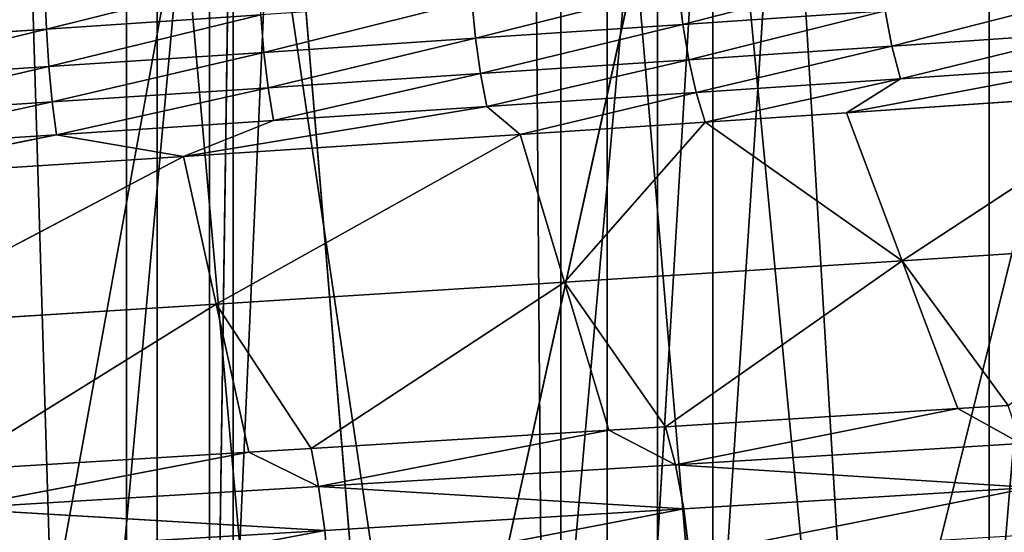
# Model space of a CAD drawing. Extents: x 1 to 179, y 3 to 406.
# Tile 313 of 499: x 94.74 to 101.06, y 303.79 to 307.08. Entities that reach past the tile are written whole.
import ezdxf

# ---------------------------------------------------------------- set-up
doc = ezdxf.new("R2010")
doc.units = 0
doc.header["$LTSCALE"] = 2.54
doc.layers.get('0').update_dxf_attribs({"color": 13, "linetype": 'CONTINUOUS'})

# ---------------------------------------------------------------- blocks, each defined once
blk = doc.blocks.new('OKR_G_Y_DOZOWNIK_STOJ_CY_T')
at = {"color": 0}
for p, q in [((98.2128, 287.3248, 233.2942), (93.809, 340.6648, 233.9502)), ((98.2128, 287.3248, 233.2942), (93.809, 340.6648, 233.9502)), ((93.809, 340.6648, 149.7512), (95.4258, 287.3248, 149.937)), ((93.809, 340.6648, 149.7512), (95.4258, 287.3248, 149.937)), ((95.4258, 287.3248, 149.937), (97.7926, 340.6648, 150.3239)), ((95.4258, 340.6648, 149.937), (95.4258, 287.3248, 149.937)), ((95.4258, 340.6648, 149.937), (95.4258, 287.3248, 149.937)), ((95.4258, 287.3248, 149.937), (97.7926, 340.6648, 150.3239)), ((98.2128, 287.3248, 233.2942), (97.7926, 340.6648, 233.3774)), ((98.2128, 287.3248, 233.2942), (97.7926, 340.6648, 233.3774)), ((97.7926, 340.6648, 150.3239), (100.9621, 287.3248, 151.0623)), ((97.7926, 340.6648, 150.3239), (100.9621, 287.3248, 151.0623)), ((101.7037, 340.6648, 232.4286), (98.2128, 287.3248, 233.2942)), ((101.7037, 340.6648, 232.4286), (98.2128, 287.3248, 233.2942)), ((98.2128, 340.6648, 233.2942), (98.2128, 287.3248, 233.2942)), ((98.2128, 340.6648, 233.2942), (98.2128, 287.3248, 233.2942)), ((100.9621, 340.6648, 151.0623), (100.9621, 287.3248, 151.0623)), ((100.9621, 340.6648, 151.0623), (100.9621, 287.3248, 151.0623)), ((94.6262, 301.5046, 165.623), (96.1105, 309.6768, 165.9407)), ((94.6262, 301.5046, 165.623), (96.1105, 309.6768, 165.9407)), ((95.6216, 277.1648, 168.4362), (95.6216, 309.6768, 168.4362)), ((95.6216, 277.1648, 168.4362), (95.6216, 309.6768, 168.4362)), ((95.9578, 277.1648, 215.1788), (95.9578, 309.6768, 215.1788)), ((95.9578, 277.1648, 215.1788), (95.9578, 309.6768, 215.1788)), ((96.1105, 309.6768, 165.9407), (95.9934, 301.4152, 165.9124)), ((96.1105, 309.6768, 165.9407), (95.9934, 301.4152, 165.9124)), ((97.3486, 301.3248, 166.2745), (96.1105, 309.6768, 165.9407)), ((97.3486, 301.3248, 166.2745), (96.1105, 309.6768, 165.9407)), ((96.1105, 301.4075, 165.9407), (96.1105, 309.6768, 165.9407)), ((96.1105, 301.4075, 165.9407), (96.1105, 309.6768, 165.9407)), ((97.3486, 301.3248, 166.2745), (99.1875, 309.6768, 166.8916)), ((97.3486, 301.3248, 166.2745), (99.1875, 309.6768, 166.8916)), ((98.5103, 277.1648, 169.3519), (98.5103, 309.6768, 169.3519)), ((98.5103, 277.1648, 169.3519), (98.5103, 309.6768, 169.3519)), ((98.6862, 301.2337, 166.7085), (99.1875, 309.6768, 166.8916)), ((98.6862, 301.2337, 166.7085), (99.1875, 309.6768, 166.8916)), ((98.833, 277.1648, 214.2217), (98.833, 309.6768, 214.2217)), ((98.833, 277.1648, 214.2217), (98.833, 309.6768, 214.2217)), ((99.1875, 301.1991, 166.8916), (99.1875, 309.6768, 166.8916)), ((99.1875, 309.6768, 166.8916), (100.0004, 301.1424, 167.213)), ((99.1875, 301.1991, 166.8916), (99.1875, 309.6768, 166.8916)), ((99.1875, 309.6768, 166.8916), (100.0004, 301.1424, 167.213)), ((98.9955, 307.0519, 217.0381), (98.9676, 307.2917, 216.9617)), ((98.9955, 307.0519, 217.0381), (98.9676, 307.2917, 216.9617)), ((94.9114, 307.0213, 218.0913), (94.902, 307.2696, 218.0428)), ((94.9114, 307.0213, 218.0913), (94.902, 307.2696, 218.0428)), ((97.6647, 306.9628, 217.4855), (97.6408, 307.2025, 217.4077)), ((97.6647, 306.9628, 217.4855), (97.6408, 307.2025, 217.4077)), ((94.9114, 307.0213, 218.0913), (96.2869, 307.1123, 217.785)), ((94.9114, 307.0213, 218.0913), (96.2869, 307.1123, 217.785)), ((96.3067, 306.8725, 217.8639), (96.2869, 307.1123, 217.785)), ((96.3067, 306.8725, 217.8639), (96.2869, 307.1123, 217.785)), ((98.9955, 307.0519, 217.0381), (100.2941, 307.1396, 216.5248)), ((98.9955, 307.0519, 217.0381), (100.2941, 307.1396, 216.5248)), ((100.338, 306.9126, 216.6278), (100.2941, 307.1396, 216.5248)), ((100.338, 306.9126, 216.6278), (100.2941, 307.1396, 216.5248)), ((97.6647, 306.9628, 217.4855), (98.9955, 307.0519, 217.0381)), ((97.6647, 306.9628, 217.4855), (98.9955, 307.0519, 217.0381)), ((99.034, 306.8249, 217.1433), (98.9955, 307.0519, 217.0381)), ((99.034, 306.8249, 217.1433), (98.9955, 307.0519, 217.0381)), ((93.5198, 306.9299, 218.325), (94.9114, 307.0213, 218.0913)), ((93.5198, 306.9299, 218.325), (94.9114, 307.0213, 218.0913)), ((94.927, 306.7816, 218.1712), (94.9114, 307.0213, 218.0913)), ((94.927, 306.7816, 218.1712), (94.9114, 307.0213, 218.0913)), ((100.338, 306.9126, 216.6278), (101.6127, 307.0001, 216.0455)), ((100.338, 306.9126, 216.6278), (101.6127, 307.0001, 216.0455)), ((96.3067, 306.8725, 217.8639), (97.6647, 306.9628, 217.4855)), ((96.3067, 306.8725, 217.8639), (97.6647, 306.9628, 217.4855)), ((97.6976, 306.7357, 217.5925), (97.6647, 306.9628, 217.4855)), ((97.6976, 306.7357, 217.5925), (97.6647, 306.9628, 217.4855)), ((99.034, 306.8249, 217.1433), (100.338, 306.9126, 216.6278)), ((99.034, 306.8249, 217.1433), (100.338, 306.9126, 216.6278)), ((100.3931, 306.7021, 216.7572), (100.338, 306.9126, 216.6278)), ((100.3931, 306.7021, 216.7572), (100.338, 306.9126, 216.6278)), ((94.927, 306.7816, 218.1712), (96.3067, 306.8725, 217.8639)), ((94.927, 306.7816, 218.1712), (96.3067, 306.8725, 217.8639)), ((96.3339, 306.6455, 217.9725), (96.3067, 306.8725, 217.8639)), ((96.3339, 306.6455, 217.9725), (96.3067, 306.8725, 217.8639)), ((93.5312, 306.6902, 218.4056), (94.927, 306.7816, 218.1712)), ((93.5312, 306.6902, 218.4056), (94.927, 306.7816, 218.1712)), ((94.9485, 306.5545, 218.2811), (94.927, 306.7816, 218.1712)), ((94.9485, 306.5545, 218.2811), (94.927, 306.7816, 218.1712)), ((97.6976, 306.7357, 217.5925), (99.034, 306.8249, 217.1433)), ((97.6976, 306.7357, 217.5925), (99.034, 306.8249, 217.1433)), ((99.0823, 306.6144, 217.2754), (99.034, 306.8249, 217.1433)), ((99.0823, 306.6144, 217.2754), (99.034, 306.8249, 217.1433)), ((101.6744, 306.7896, 216.1718), (100.0451, 306.4841, 217.0828)), ((101.6744, 306.7896, 216.1718), (100.0451, 306.4841, 217.0828)), ((100.3931, 306.7021, 216.7572), (101.6744, 306.7896, 216.1718)), ((100.3931, 306.7021, 216.7572), (101.6744, 306.7896, 216.1718)), ((96.3339, 306.6455, 217.9725), (97.6976, 306.7357, 217.5925)), ((96.3339, 306.6455, 217.9725), (97.6976, 306.7357, 217.5925)), ((97.7389, 306.5252, 217.7269), (97.6976, 306.7357, 217.5925)), ((97.7389, 306.5252, 217.7269), (97.6976, 306.7357, 217.5925)), ((99.0823, 306.6144, 217.2754), (100.3931, 306.7021, 216.7572)), ((99.0823, 306.6144, 217.2754), (100.3931, 306.7021, 216.7572)), ((100.3931, 306.7021, 216.7572), (99.1396, 306.424, 217.4322)), ((100.3931, 306.7021, 216.7572), (99.1396, 306.424, 217.4322)), ((100.3931, 306.7021, 216.7572), (100.0451, 306.4841, 217.0828)), ((100.3931, 306.7021, 216.7572), (100.0451, 306.4841, 217.0828)), ((94.9485, 306.5545, 218.2811), (96.3339, 306.6455, 217.9725)), ((94.9485, 306.5545, 218.2811), (96.3339, 306.6455, 217.9725)), ((96.3681, 306.435, 218.109), (96.3339, 306.6455, 217.9725)), ((96.3681, 306.435, 218.109), (96.3339, 306.6455, 217.9725)), ((97.7389, 306.5252, 217.7269), (99.0823, 306.6144, 217.2754)), ((97.7389, 306.5252, 217.7269), (99.0823, 306.6144, 217.2754)), ((99.0823, 306.6144, 217.2754), (97.9529, 306.3457, 217.8353)), ((99.0823, 306.6144, 217.2754), (97.9529, 306.3457, 217.8353)), ((99.0823, 306.6144, 217.2754), (99.1396, 306.424, 217.4322)), ((99.0823, 306.6144, 217.2754), (99.1396, 306.424, 217.4322)), ((102.0618, 306.6211, 216.1658), (100.0451, 306.4841, 217.0828)), ((102.0618, 306.6211, 216.1658), (100.0451, 306.4841, 217.0828)), ((100.4026, 305.5349, 217.9622), (102.0618, 306.6211, 216.1658)), ((100.4026, 305.5349, 217.9622), (102.0618, 306.6211, 216.1658)), ((94.9485, 306.5545, 218.2811), (93.5468, 306.4632, 218.5165)), ((94.9485, 306.5545, 218.2811), (93.5468, 306.4632, 218.5165)), ((94.9485, 306.5545, 218.2811), (94.9754, 306.344, 218.4191)), ((94.9485, 306.5545, 218.2811), (94.9754, 306.344, 218.4191)), ((97.7389, 306.5252, 217.7269), (95.7918, 306.2045, 218.4178)), ((97.7389, 306.5252, 217.7269), (95.7918, 306.2045, 218.4178)), ((96.3681, 306.435, 218.109), (97.7389, 306.5252, 217.7269)), ((96.3681, 306.435, 218.109), (97.7389, 306.5252, 217.7269)), ((97.7389, 306.5252, 217.7269), (97.9529, 306.3457, 217.8353)), ((97.7389, 306.5252, 217.7269), (97.9529, 306.3457, 217.8353)), ((100.0451, 306.4841, 217.0828), (99.1396, 306.424, 217.4322)), ((100.0451, 306.4841, 217.0828), (99.1396, 306.424, 217.4322)), ((100.0451, 306.4841, 217.0828), (100.4026, 305.5349, 217.9622)), ((100.0451, 306.4841, 217.0828), (100.4026, 305.5349, 217.9622)), ((96.3681, 306.435, 218.109), (94.9754, 306.344, 218.4191)), ((96.3681, 306.435, 218.109), (94.9754, 306.344, 218.4191)), ((96.3681, 306.435, 218.109), (95.7918, 306.2045, 218.4178)), ((96.3681, 306.435, 218.109), (95.7918, 306.2045, 218.4178)), ((99.1396, 306.424, 217.4322), (97.9529, 306.3457, 217.8353)), ((99.1396, 306.424, 217.4322), (97.9529, 306.3457, 217.8353)), ((98.2374, 305.3965, 218.7409), (99.1396, 306.424, 217.4322)), ((98.2374, 305.3965, 218.7409), (99.1396, 306.424, 217.4322)), ((100.4026, 305.5349, 217.9622), (99.1396, 306.424, 217.4322)), ((100.4026, 305.5349, 217.9622), (99.1396, 306.424, 217.4322)), ((93.5664, 306.2526, 218.6558), (94.9754, 306.344, 218.4191)), ((93.5664, 306.2526, 218.6558), (94.9754, 306.344, 218.4191)), ((94.9754, 306.344, 218.4191), (93.583, 306.0619, 218.822)), ((94.9754, 306.344, 218.4191), (93.583, 306.0619, 218.822)), ((95.7918, 306.2045, 218.4178), (94.9754, 306.344, 218.4191)), ((95.7918, 306.2045, 218.4178), (94.9754, 306.344, 218.4191)), ((97.9529, 306.3457, 217.8353), (95.7918, 306.2045, 218.4178)), ((97.9529, 306.3457, 217.8353), (95.7918, 306.2045, 218.4178)), ((97.9529, 306.3457, 217.8353), (96.001, 305.2552, 219.3437)), ((97.9529, 306.3457, 217.8353), (96.001, 305.2552, 219.3437)), ((97.9529, 306.3457, 217.8353), (98.2374, 305.3965, 218.7409)), ((97.9529, 306.3457, 217.8353), (98.2374, 305.3965, 218.7409)), ((95.7918, 306.2045, 218.4178), (93.583, 306.0619, 218.822)), ((95.7918, 306.2045, 218.4178), (93.583, 306.0619, 218.822)), ((93.7153, 305.1126, 219.762), (95.7918, 306.2045, 218.4178)), ((93.7153, 305.1126, 219.762), (95.7918, 306.2045, 218.4178)), ((96.001, 305.2552, 219.3437), (95.7918, 306.2045, 218.4178)), ((96.001, 305.2552, 219.3437), (95.7918, 306.2045, 218.4178)), ((100.4026, 305.5349, 217.9622), (102.4895, 305.6718, 217.0132)), ((100.4026, 305.5349, 217.9622), (102.4895, 305.6718, 217.0132)), ((100.4026, 305.5349, 217.9622), (98.2374, 305.3965, 218.7409)), ((100.4026, 305.5349, 217.9622), (98.2374, 305.3965, 218.7409)), ((98.8848, 304.4696, 219.5298), (100.4026, 305.5349, 217.9622)), ((98.8848, 304.4696, 219.5298), (100.4026, 305.5349, 217.9622)), ((100.4026, 305.5349, 217.9622), (101.0843, 304.6059, 218.7074)), ((100.4026, 305.5349, 217.9622), (101.0843, 304.6059, 218.7074)), ((100.4026, 305.5349, 217.9622), (100.76, 304.5857, 218.8415)), ((100.4026, 305.5349, 217.9622), (100.76, 304.5857, 218.8415)), ((96.001, 305.2552, 219.3437), (98.2374, 305.3965, 218.7409)), ((96.001, 305.2552, 219.3437), (98.2374, 305.3965, 218.7409)), ((98.2374, 305.3965, 218.7409), (96.61, 304.3303, 220.1763)), ((98.2374, 305.3965, 218.7409), (96.61, 304.3303, 220.1763)), ((98.5219, 304.4472, 219.6465), (98.2374, 305.3965, 218.7409)), ((98.8848, 304.4696, 219.5298), (98.2374, 305.3965, 218.7409)), ((98.5219, 304.4472, 219.6465), (98.2374, 305.3965, 218.7409)), ((98.8848, 304.4696, 219.5298), (98.2374, 305.3965, 218.7409)), ((96.001, 305.2552, 219.3437), (93.7153, 305.1126, 219.762)), ((96.001, 305.2552, 219.3437), (93.7153, 305.1126, 219.762)), ((94.2814, 304.1895, 220.6376), (96.001, 305.2552, 219.3437)), ((94.2814, 304.1895, 220.6376), (96.001, 305.2552, 219.3437)), ((96.001, 305.2552, 219.3437), (96.61, 304.3303, 220.1763)), ((96.001, 305.2552, 219.3437), (96.61, 304.3303, 220.1763)), ((96.001, 305.2552, 219.3437), (96.2102, 304.306, 220.2696)), ((96.001, 305.2552, 219.3437), (96.2102, 304.306, 220.2696)), ((100.76, 304.5857, 218.8415), (98.8848, 304.4696, 219.5298)), ((100.76, 304.5857, 218.8415), (98.8848, 304.4696, 219.5298)), ((98.9495, 304.2246, 219.7268), (100.76, 304.5857, 218.8415)), ((98.9495, 304.2246, 219.7268), (100.76, 304.5857, 218.8415)), ((101.0843, 304.6059, 218.7074), (100.76, 304.5857, 218.8415)), ((101.0843, 304.6059, 218.7074), (100.76, 304.5857, 218.8415)), ((100.76, 304.5857, 218.8415), (101.1647, 304.361, 218.8985)), ((100.76, 304.5857, 218.8415), (101.1647, 304.361, 218.8985)), ((98.5219, 304.4472, 219.6465), (96.61, 304.3303, 220.1763)), ((98.5219, 304.4472, 219.6465), (96.61, 304.3303, 220.1763)), ((98.5219, 304.4472, 219.6465), (96.6585, 304.0854, 220.3779)), ((98.5219, 304.4472, 219.6465), (96.6585, 304.0854, 220.3779)), ((98.8848, 304.4696, 219.5298), (98.5219, 304.4472, 219.6465)), ((98.8848, 304.4696, 219.5298), (98.5219, 304.4472, 219.6465)), ((98.5219, 304.4472, 219.6465), (98.9495, 304.2246, 219.7268)), ((98.5219, 304.4472, 219.6465), (98.9495, 304.2246, 219.7268)), ((98.8848, 304.4696, 219.5298), (98.9495, 304.2246, 219.7268)), ((98.8848, 304.4696, 219.5298), (98.9495, 304.2246, 219.7268)), ((96.61, 304.3303, 220.1763), (96.2102, 304.306, 220.2696)), ((96.61, 304.3303, 220.1763), (96.2102, 304.306, 220.2696)), ((96.6585, 304.0854, 220.3779), (96.61, 304.3303, 220.1763)), ((96.6585, 304.0854, 220.3779), (96.61, 304.3303, 220.1763)), ((98.9495, 304.2246, 219.7268), (101.1647, 304.361, 218.8985)), ((98.9495, 304.2246, 219.7268), (101.1647, 304.361, 218.8985)), ((96.2102, 304.306, 220.2696), (94.2814, 304.1895, 220.6376)), ((96.2102, 304.306, 220.2696), (94.2814, 304.1895, 220.6376)), ((94.3134, 303.9445, 220.8424), (96.2102, 304.306, 220.2696)), ((94.3134, 303.9445, 220.8424), (96.2102, 304.306, 220.2696)), ((96.2102, 304.306, 220.2696), (96.6585, 304.0854, 220.3779)), ((96.2102, 304.306, 220.2696), (96.6585, 304.0854, 220.3779)), ((98.9495, 304.2246, 219.7268), (96.6585, 304.0854, 220.3779)), ((98.9495, 304.2246, 219.7268), (96.6585, 304.0854, 220.3779)), ((98.9495, 304.2246, 219.7268), (101.2292, 304.0801, 219.052)), ((98.9495, 304.2246, 219.7268), (101.2292, 304.0801, 219.052)), ((98.9495, 304.2246, 219.7268), (99.0015, 303.9437, 219.8849)), ((98.9495, 304.2246, 219.7268), (99.0015, 303.9437, 219.8849)), ((94.3134, 303.9445, 220.8424), (96.6585, 304.0854, 220.3779)), ((94.3134, 303.9445, 220.8424), (96.6585, 304.0854, 220.3779)), ((96.6975, 303.8045, 220.5397), (96.6585, 304.0854, 220.3779)), ((96.6975, 303.8045, 220.5397), (96.6585, 304.0854, 220.3779)), ((99.0015, 303.9437, 219.8849), (96.6585, 304.0854, 220.3779)), ((99.0015, 303.9437, 219.8849), (96.6585, 304.0854, 220.3779)), ((101.2292, 304.0801, 219.052), (99.0015, 303.9437, 219.8849)), ((101.2292, 304.0801, 219.052), (99.0015, 303.9437, 219.8849)), ((94.3134, 303.9445, 220.8424), (96.6975, 303.8045, 220.5397)), ((94.3134, 303.9445, 220.8424), (96.6975, 303.8045, 220.5397)), ((96.6975, 303.8045, 220.5397), (99.0015, 303.9437, 219.8849)), ((96.6975, 303.8045, 220.5397), (99.0015, 303.9437, 219.8849)), ((99.0376, 303.6432, 219.9948), (99.0015, 303.9437, 219.8849)), ((99.0376, 303.6432, 219.9948), (99.0015, 303.9437, 219.8849)), ((96.6975, 303.8045, 220.5397), (94.3391, 303.6636, 221.0069)), ((96.6975, 303.8045, 220.5397), (94.3391, 303.6636, 221.0069)), ((96.6975, 303.8045, 220.5397), (96.7246, 303.5039, 220.6521)), ((96.6975, 303.8045, 220.5397), (96.7246, 303.5039, 220.6521))]:
    blk.add_line(p, q, dxfattribs=at)
mesh = blk.add_polyface(dxfattribs=at)
corners = [(95.4258, 287.3248, 149.937), (89.789, 287.3248, 149.5597), (93.809, 340.6648, 149.7512)]
mesh.append_faces([[corners[k] for k in face] for face in [(0, 1, 2)]], dxfattribs={"color": 0})
mesh = blk.add_polyface(dxfattribs=at)
corners = [(98.2128, 287.3248, 233.2942), (93.809, 340.6648, 233.9502), (92.6137, 287.3248, 234.0472)]
mesh.append_faces([[corners[k] for k in face] for face in [(0, 1, 2)]], dxfattribs={"color": 0})
mesh = blk.add_polyface(dxfattribs=at)
corners = [(98.2128, 287.3248, 233.2942), (97.7926, 340.6648, 233.3774), (93.809, 340.6648, 233.9502)]
mesh.append_faces([[corners[k] for k in face] for face in [(0, 1, 2)]], dxfattribs={"color": 0})
mesh = blk.add_polyface(dxfattribs=at)
corners = [(95.4258, 287.3248, 149.937), (93.809, 340.6648, 149.7512), (95.4258, 340.6648, 149.937)]
mesh.append_faces([[corners[k] for k in face] for face in [(0, 1, 2)]], dxfattribs={"color": 0})
mesh = blk.add_polyface(dxfattribs=at)
corners = [(100.9621, 287.3248, 151.0623), (95.4258, 287.3248, 149.937), (97.7926, 340.6648, 150.3239)]
mesh.append_faces([[corners[k] for k in face] for face in [(0, 1, 2)]], dxfattribs={"color": 0})
mesh = blk.add_polyface(dxfattribs=at)
corners = [(97.7926, 340.6648, 150.3239), (95.4258, 287.3248, 149.937), (95.4258, 340.6648, 149.937)]
mesh.append_faces([[corners[k] for k in face] for face in [(0, 1, 2)]], dxfattribs={"color": 0})
mesh = blk.add_polyface(dxfattribs=at)
corners = [(98.2128, 340.6648, 233.2942), (97.7926, 340.6648, 233.3774), (98.2128, 287.3248, 233.2942)]
mesh.append_faces([[corners[k] for k in face] for face in [(0, 1, 2)]], dxfattribs={"color": 0})
mesh = blk.add_polyface(dxfattribs=at)
corners = [(100.9621, 287.3248, 151.0623), (97.7926, 340.6648, 150.3239), (100.9621, 340.6648, 151.0623)]
mesh.append_faces([[corners[k] for k in face] for face in [(0, 1, 2)]], dxfattribs={"color": 0})
mesh = blk.add_polyface(dxfattribs=at)
corners = [(103.6615, 287.3248, 231.8017), (101.7037, 340.6648, 232.4286), (98.2128, 287.3248, 233.2942)]
mesh.append_faces([[corners[k] for k in face] for face in [(0, 1, 2)]], dxfattribs={"color": 0})
mesh = blk.add_polyface(dxfattribs=at)
corners = [(101.7037, 340.6648, 232.4286), (98.2128, 340.6648, 233.2942), (98.2128, 287.3248, 233.2942)]
mesh.append_faces([[corners[k] for k in face] for face in [(0, 1, 2)]], dxfattribs={"color": 0})
mesh = blk.add_polyface(dxfattribs=at)
corners = [(101.7037, 340.6648, 151.2728), (106.2989, 287.3248, 152.9155), (100.9621, 287.3248, 151.0623), (105.507, 340.6648, 152.5891)]
mesh.append_faces([[corners[k] for k in face] for face in [(0, 1, 2), (1, 0, 3)]], dxfattribs={"vtx0": -1, "color": 0})
mesh = blk.add_polyface(dxfattribs=at)
corners = [(101.7037, 340.6648, 151.2728), (100.9621, 287.3248, 151.0623), (100.9621, 340.6648, 151.0623)]
mesh.append_faces([[corners[k] for k in face] for face in [(0, 1, 2)]], dxfattribs={"color": 0})
mesh = blk.add_polyface(dxfattribs=at)
corners = [(95.6216, 277.1648, 168.4362), (92.6411, 309.6768, 167.8898), (92.6411, 277.1648, 167.8898), (95.6216, 309.6768, 168.4362)]
mesh.append_faces([[corners[k] for k in face] for face in [(0, 1, 2), (1, 0, 3)]], dxfattribs={"vtx0": -1, "color": 0})
mesh = blk.add_polyface(dxfattribs=at)
corners = [(96.1105, 309.6768, 165.9407), (94.6262, 301.5046, 165.623), (92.9413, 309.6768, 165.3676)]
mesh.append_faces([[corners[k] for k in face] for face in [(0, 1, 2)]], dxfattribs={"color": 0})
mesh = blk.add_polyface(dxfattribs=at)
corners = [(95.9578, 309.6768, 215.1788), (92.9854, 277.1648, 215.768), (92.9854, 309.6768, 215.768), (95.9578, 277.1648, 215.1788)]
mesh.append_faces([[corners[k] for k in face] for face in [(0, 1, 2), (1, 0, 3)]], dxfattribs={"vtx0": -1, "color": 0})
mesh = blk.add_polyface(dxfattribs=at)
corners = [(96.1105, 309.6768, 165.9407), (95.9934, 301.4152, 165.9124), (94.6262, 301.5046, 165.623)]
mesh.append_faces([[corners[k] for k in face] for face in [(0, 1, 2)]], dxfattribs={"color": 0})
mesh = blk.add_polyface(dxfattribs=at)
corners = [(98.5103, 277.1648, 169.3519), (95.6216, 309.6768, 168.4362), (95.6216, 277.1648, 168.4362), (98.5103, 309.6768, 169.3519)]
mesh.append_faces([[corners[k] for k in face] for face in [(0, 1, 2), (1, 0, 3)]], dxfattribs={"vtx0": -1, "color": 0})
mesh = blk.add_polyface(dxfattribs=at)
corners = [(98.833, 309.6768, 214.2217), (95.9578, 277.1648, 215.1788), (95.9578, 309.6768, 215.1788), (98.833, 277.1648, 214.2217)]
mesh.append_faces([[corners[k] for k in face] for face in [(0, 1, 2), (1, 0, 3)]], dxfattribs={"vtx0": -1, "color": 0})
mesh = blk.add_polyface(dxfattribs=at)
corners = [(96.1105, 301.4075, 165.9407), (95.9934, 301.4152, 165.9124), (96.1105, 309.6768, 165.9407)]
mesh.append_faces([[corners[k] for k in face] for face in [(0, 1, 2)]], dxfattribs={"color": 0})
mesh = blk.add_polyface(dxfattribs=at)
corners = [(99.1875, 309.6768, 166.8916), (97.3486, 301.3248, 166.2745), (96.1105, 309.6768, 165.9407)]
mesh.append_faces([[corners[k] for k in face] for face in [(0, 1, 2)]], dxfattribs={"color": 0})
mesh = blk.add_polyface(dxfattribs=at)
corners = [(97.3486, 301.3248, 166.2745), (96.1105, 301.4075, 165.9407), (96.1105, 309.6768, 165.9407)]
mesh.append_faces([[corners[k] for k in face] for face in [(0, 1, 2)]], dxfattribs={"color": 0})
mesh = blk.add_polyface(dxfattribs=at)
corners = [(99.1875, 309.6768, 166.8916), (98.6862, 301.2337, 166.7085), (97.3486, 301.3248, 166.2745)]
mesh.append_faces([[corners[k] for k in face] for face in [(0, 1, 2)]], dxfattribs={"color": 0})
mesh = blk.add_polyface(dxfattribs=at)
corners = [(101.2613, 277.1648, 170.6223), (98.5103, 309.6768, 169.3519), (98.5103, 277.1648, 169.3519), (101.2613, 309.6768, 170.6223)]
mesh.append_faces([[corners[k] for k in face] for face in [(0, 1, 2), (1, 0, 3)]], dxfattribs={"vtx0": -1, "color": 0})
mesh = blk.add_polyface(dxfattribs=at)
corners = [(99.1875, 309.6768, 166.8916), (99.1875, 301.1991, 166.8916), (98.6862, 301.2337, 166.7085)]
mesh.append_faces([[corners[k] for k in face] for face in [(0, 1, 2)]], dxfattribs={"color": 0})
mesh = blk.add_polyface(dxfattribs=at)
corners = [(101.5655, 309.6768, 212.9118), (98.833, 277.1648, 214.2217), (98.833, 309.6768, 214.2217), (101.5655, 277.1648, 212.9118)]
mesh.append_faces([[corners[k] for k in face] for face in [(0, 1, 2), (1, 0, 3)]], dxfattribs={"vtx0": -1, "color": 0})
mesh = blk.add_polyface(dxfattribs=at)
corners = [(100.0004, 301.1424, 167.213), (99.1875, 301.1991, 166.8916), (99.1875, 309.6768, 166.8916)]
mesh.append_faces([[corners[k] for k in face] for face in [(0, 1, 2)]], dxfattribs={"color": 0})
mesh = blk.add_polyface(dxfattribs=at)
corners = [(102.1274, 309.6768, 168.2064), (100.0004, 301.1424, 167.213), (99.1875, 309.6768, 166.8916), (101.2857, 301.0511, 167.7859)]
mesh.append_faces([[corners[k] for k in face] for face in [(0, 1, 2), (1, 0, 3)]], dxfattribs={"vtx0": -1, "color": 0})
mesh = blk.add_polyface(dxfattribs=at)
corners = [(94.9114, 307.0213, 218.0913), (96.2749, 307.3606, 217.7371), (94.902, 307.2696, 218.0428), (96.2869, 307.1123, 217.785)]
mesh.append_faces([[corners[k] for k in face] for face in [(0, 1, 2), (1, 0, 3)]], dxfattribs={"vtx0": -1, "color": 0})
mesh = blk.add_polyface(dxfattribs=at)
corners = [(98.9955, 307.0519, 217.0381), (100.2623, 307.3794, 216.4499), (98.9676, 307.2917, 216.9617), (100.2941, 307.1396, 216.5248)]
mesh.append_faces([[corners[k] for k in face] for face in [(0, 1, 2), (1, 0, 3)]], dxfattribs={"vtx0": -1, "color": 0})
mesh = blk.add_polyface(dxfattribs=at)
corners = [(97.6647, 306.9628, 217.4855), (98.9676, 307.2917, 216.9617), (97.6408, 307.2025, 217.4077), (98.9955, 307.0519, 217.0381)]
mesh.append_faces([[corners[k] for k in face] for face in [(0, 1, 2), (1, 0, 3)]], dxfattribs={"vtx0": -1, "color": 0})
mesh = blk.add_polyface(dxfattribs=at)
corners = [(93.5198, 306.9299, 218.325), (94.902, 307.2696, 218.0428), (93.5129, 307.1783, 218.2761), (94.9114, 307.0213, 218.0913)]
mesh.append_faces([[corners[k] for k in face] for face in [(0, 1, 2), (1, 0, 3)]], dxfattribs={"vtx0": -1, "color": 0})
mesh = blk.add_polyface(dxfattribs=at)
corners = [(100.338, 306.9126, 216.6278), (101.5635, 307.2272, 215.9449), (100.2941, 307.1396, 216.5248), (101.6127, 307.0001, 216.0455)]
mesh.append_faces([[corners[k] for k in face] for face in [(0, 1, 2), (1, 0, 3)]], dxfattribs={"vtx0": -1, "color": 0})
mesh = blk.add_polyface(dxfattribs=at)
corners = [(96.3067, 306.8725, 217.8639), (97.6408, 307.2025, 217.4077), (96.2869, 307.1123, 217.785), (97.6647, 306.9628, 217.4855)]
mesh.append_faces([[corners[k] for k in face] for face in [(0, 1, 2), (1, 0, 3)]], dxfattribs={"vtx0": -1, "color": 0})
mesh = blk.add_polyface(dxfattribs=at)
corners = [(94.927, 306.7816, 218.1712), (96.2869, 307.1123, 217.785), (94.9114, 307.0213, 218.0913), (96.3067, 306.8725, 217.8639)]
mesh.append_faces([[corners[k] for k in face] for face in [(0, 1, 2), (1, 0, 3)]], dxfattribs={"vtx0": -1, "color": 0})
mesh = blk.add_polyface(dxfattribs=at)
corners = [(99.034, 306.8249, 217.1433), (100.2941, 307.1396, 216.5248), (98.9955, 307.0519, 217.0381), (100.338, 306.9126, 216.6278)]
mesh.append_faces([[corners[k] for k in face] for face in [(0, 1, 2), (1, 0, 3)]], dxfattribs={"vtx0": -1, "color": 0})
mesh = blk.add_polyface(dxfattribs=at)
corners = [(97.6976, 306.7357, 217.5925), (98.9955, 307.0519, 217.0381), (97.6647, 306.9628, 217.4855), (99.034, 306.8249, 217.1433)]
mesh.append_faces([[corners[k] for k in face] for face in [(0, 1, 2), (1, 0, 3)]], dxfattribs={"vtx0": -1, "color": 0})
mesh = blk.add_polyface(dxfattribs=at)
corners = [(93.5312, 306.6902, 218.4056), (94.9114, 307.0213, 218.0913), (93.5198, 306.9299, 218.325), (94.927, 306.7816, 218.1712)]
mesh.append_faces([[corners[k] for k in face] for face in [(0, 1, 2), (1, 0, 3)]], dxfattribs={"vtx0": -1, "color": 0})
mesh = blk.add_polyface(dxfattribs=at)
corners = [(100.3931, 306.7021, 216.7572), (101.6127, 307.0001, 216.0455), (100.338, 306.9126, 216.6278), (101.6744, 306.7896, 216.1718)]
mesh.append_faces([[corners[k] for k in face] for face in [(0, 1, 2), (1, 0, 3)]], dxfattribs={"vtx0": -1, "color": 0})
mesh = blk.add_polyface(dxfattribs=at)
corners = [(96.3339, 306.6455, 217.9725), (97.6647, 306.9628, 217.4855), (96.3067, 306.8725, 217.8639), (97.6976, 306.7357, 217.5925)]
mesh.append_faces([[corners[k] for k in face] for face in [(0, 1, 2), (1, 0, 3)]], dxfattribs={"vtx0": -1, "color": 0})
mesh = blk.add_polyface(dxfattribs=at)
corners = [(99.0823, 306.6144, 217.2754), (100.338, 306.9126, 216.6278), (99.034, 306.8249, 217.1433), (100.3931, 306.7021, 216.7572)]
mesh.append_faces([[corners[k] for k in face] for face in [(0, 1, 2), (1, 0, 3)]], dxfattribs={"vtx0": -1, "color": 0})
mesh = blk.add_polyface(dxfattribs=at)
corners = [(94.9485, 306.5545, 218.2811), (96.3067, 306.8725, 217.8639), (94.927, 306.7816, 218.1712), (96.3339, 306.6455, 217.9725)]
mesh.append_faces([[corners[k] for k in face] for face in [(0, 1, 2), (1, 0, 3)]], dxfattribs={"vtx0": -1, "color": 0})
mesh = blk.add_polyface(dxfattribs=at)
corners = [(93.5468, 306.4632, 218.5165), (94.927, 306.7816, 218.1712), (93.5312, 306.6902, 218.4056), (94.9485, 306.5545, 218.2811)]
mesh.append_faces([[corners[k] for k in face] for face in [(0, 1, 2), (1, 0, 3)]], dxfattribs={"vtx0": -1, "color": 0})
mesh = blk.add_polyface(dxfattribs=at)
corners = [(97.7389, 306.5252, 217.7269), (99.034, 306.8249, 217.1433), (97.6976, 306.7357, 217.5925), (99.0823, 306.6144, 217.2754)]
mesh.append_faces([[corners[k] for k in face] for face in [(0, 1, 2), (1, 0, 3)]], dxfattribs={"vtx0": -1, "color": 0})
mesh = blk.add_polyface(dxfattribs=at)
corners = [(102.0618, 306.6211, 216.1658), (101.6744, 306.7896, 216.1718), (100.0451, 306.4841, 217.0828)]
mesh.append_faces([[corners[k] for k in face] for face in [(0, 1, 2)]], dxfattribs={"color": 0})
mesh = blk.add_polyface(dxfattribs=at)
corners = [(101.6744, 306.7896, 216.1718), (100.3931, 306.7021, 216.7572), (100.0451, 306.4841, 217.0828)]
mesh.append_faces([[corners[k] for k in face] for face in [(0, 1, 2)]], dxfattribs={"color": 0})
mesh = blk.add_polyface(dxfattribs=at)
corners = [(96.3681, 306.435, 218.109), (97.6976, 306.7357, 217.5925), (96.3339, 306.6455, 217.9725), (97.7389, 306.5252, 217.7269)]
mesh.append_faces([[corners[k] for k in face] for face in [(0, 1, 2), (1, 0, 3)]], dxfattribs={"vtx0": -1, "color": 0})
mesh = blk.add_polyface(dxfattribs=at)
corners = [(100.3931, 306.7021, 216.7572), (99.0823, 306.6144, 217.2754), (99.1396, 306.424, 217.4322)]
mesh.append_faces([[corners[k] for k in face] for face in [(0, 1, 2)]], dxfattribs={"color": 0})
mesh = blk.add_polyface(dxfattribs=at)
corners = [(100.3931, 306.7021, 216.7572), (99.1396, 306.424, 217.4322), (100.0451, 306.4841, 217.0828)]
mesh.append_faces([[corners[k] for k in face] for face in [(0, 1, 2)]], dxfattribs={"color": 0})
mesh = blk.add_polyface(dxfattribs=at)
corners = [(94.9754, 306.344, 218.4191), (96.3339, 306.6455, 217.9725), (94.9485, 306.5545, 218.2811), (96.3681, 306.435, 218.109)]
mesh.append_faces([[corners[k] for k in face] for face in [(0, 1, 2), (1, 0, 3)]], dxfattribs={"vtx0": -1, "color": 0})
mesh = blk.add_polyface(dxfattribs=at)
corners = [(99.0823, 306.6144, 217.2754), (97.7389, 306.5252, 217.7269), (97.9529, 306.3457, 217.8353)]
mesh.append_faces([[corners[k] for k in face] for face in [(0, 1, 2)]], dxfattribs={"color": 0})
mesh = blk.add_polyface(dxfattribs=at)
corners = [(99.1396, 306.424, 217.4322), (99.0823, 306.6144, 217.2754), (97.9529, 306.3457, 217.8353)]
mesh.append_faces([[corners[k] for k in face] for face in [(0, 1, 2)]], dxfattribs={"color": 0})
mesh = blk.add_polyface(dxfattribs=at)
corners = [(100.4026, 305.5349, 217.9622), (102.0618, 306.6211, 216.1658), (100.0451, 306.4841, 217.0828)]
mesh.append_faces([[corners[k] for k in face] for face in [(0, 1, 2)]], dxfattribs={"color": 0})
mesh = blk.add_polyface(dxfattribs=at)
corners = [(100.4026, 305.5349, 217.9622), (102.4895, 305.6718, 217.0132), (102.0618, 306.6211, 216.1658)]
mesh.append_faces([[corners[k] for k in face] for face in [(0, 1, 2)]], dxfattribs={"color": 0})
mesh = blk.add_polyface(dxfattribs=at)
corners = [(93.5664, 306.2526, 218.6558), (94.9485, 306.5545, 218.2811), (93.5468, 306.4632, 218.5165), (94.9754, 306.344, 218.4191)]
mesh.append_faces([[corners[k] for k in face] for face in [(0, 1, 2), (1, 0, 3)]], dxfattribs={"vtx0": -1, "color": 0})
mesh = blk.add_polyface(dxfattribs=at)
corners = [(97.9529, 306.3457, 217.8353), (97.7389, 306.5252, 217.7269), (95.7918, 306.2045, 218.4178)]
mesh.append_faces([[corners[k] for k in face] for face in [(0, 1, 2)]], dxfattribs={"color": 0})
mesh = blk.add_polyface(dxfattribs=at)
corners = [(97.7389, 306.5252, 217.7269), (96.3681, 306.435, 218.109), (95.7918, 306.2045, 218.4178)]
mesh.append_faces([[corners[k] for k in face] for face in [(0, 1, 2)]], dxfattribs={"color": 0})
mesh = blk.add_polyface(dxfattribs=at)
corners = [(100.4026, 305.5349, 217.9622), (100.0451, 306.4841, 217.0828), (99.1396, 306.424, 217.4322)]
mesh.append_faces([[corners[k] for k in face] for face in [(0, 1, 2)]], dxfattribs={"color": 0})
mesh = blk.add_polyface(dxfattribs=at)
corners = [(96.3681, 306.435, 218.109), (94.9754, 306.344, 218.4191), (95.7918, 306.2045, 218.4178)]
mesh.append_faces([[corners[k] for k in face] for face in [(0, 1, 2)]], dxfattribs={"color": 0})
mesh = blk.add_polyface(dxfattribs=at)
corners = [(98.2374, 305.3965, 218.7409), (99.1396, 306.424, 217.4322), (97.9529, 306.3457, 217.8353)]
mesh.append_faces([[corners[k] for k in face] for face in [(0, 1, 2)]], dxfattribs={"color": 0})
mesh = blk.add_polyface(dxfattribs=at)
corners = [(98.2374, 305.3965, 218.7409), (100.4026, 305.5349, 217.9622), (99.1396, 306.424, 217.4322)]
mesh.append_faces([[corners[k] for k in face] for face in [(0, 1, 2)]], dxfattribs={"color": 0})
mesh = blk.add_polyface(dxfattribs=at)
corners = [(94.9754, 306.344, 218.4191), (93.5664, 306.2526, 218.6558), (93.583, 306.0619, 218.822)]
mesh.append_faces([[corners[k] for k in face] for face in [(0, 1, 2)]], dxfattribs={"color": 0})
mesh = blk.add_polyface(dxfattribs=at)
corners = [(95.7918, 306.2045, 218.4178), (94.9754, 306.344, 218.4191), (93.583, 306.0619, 218.822)]
mesh.append_faces([[corners[k] for k in face] for face in [(0, 1, 2)]], dxfattribs={"color": 0})
mesh = blk.add_polyface(dxfattribs=at)
corners = [(96.001, 305.2552, 219.3437), (97.9529, 306.3457, 217.8353), (95.7918, 306.2045, 218.4178)]
mesh.append_faces([[corners[k] for k in face] for face in [(0, 1, 2)]], dxfattribs={"color": 0})
mesh = blk.add_polyface(dxfattribs=at)
corners = [(96.001, 305.2552, 219.3437), (98.2374, 305.3965, 218.7409), (97.9529, 306.3457, 217.8353)]
mesh.append_faces([[corners[k] for k in face] for face in [(0, 1, 2)]], dxfattribs={"color": 0})
mesh = blk.add_polyface(dxfattribs=at)
corners = [(93.7153, 305.1126, 219.762), (95.7918, 306.2045, 218.4178), (93.583, 306.0619, 218.822)]
mesh.append_faces([[corners[k] for k in face] for face in [(0, 1, 2)]], dxfattribs={"color": 0})
mesh = blk.add_polyface(dxfattribs=at)
corners = [(93.7153, 305.1126, 219.762), (96.001, 305.2552, 219.3437), (95.7918, 306.2045, 218.4178)]
mesh.append_faces([[corners[k] for k in face] for face in [(0, 1, 2)]], dxfattribs={"color": 0})
mesh = blk.add_polyface(dxfattribs=at)
corners = [(101.0843, 304.6059, 218.7074), (102.4895, 305.6718, 217.0132), (100.4026, 305.5349, 217.9622)]
mesh.append_faces([[corners[k] for k in face] for face in [(0, 1, 2)]], dxfattribs={"color": 0})
mesh = blk.add_polyface(dxfattribs=at)
corners = [(98.8848, 304.4696, 219.5298), (100.4026, 305.5349, 217.9622), (98.2374, 305.3965, 218.7409)]
mesh.append_faces([[corners[k] for k in face] for face in [(0, 1, 2)]], dxfattribs={"color": 0})
mesh = blk.add_polyface(dxfattribs=at)
corners = [(98.8848, 304.4696, 219.5298), (100.76, 304.5857, 218.8415), (100.4026, 305.5349, 217.9622)]
mesh.append_faces([[corners[k] for k in face] for face in [(0, 1, 2)]], dxfattribs={"color": 0})
mesh = blk.add_polyface(dxfattribs=at)
corners = [(100.76, 304.5857, 218.8415), (101.0843, 304.6059, 218.7074), (100.4026, 305.5349, 217.9622)]
mesh.append_faces([[corners[k] for k in face] for face in [(0, 1, 2)]], dxfattribs={"color": 0})
mesh = blk.add_polyface(dxfattribs=at)
corners = [(96.61, 304.3303, 220.1763), (98.2374, 305.3965, 218.7409), (96.001, 305.2552, 219.3437)]
mesh.append_faces([[corners[k] for k in face] for face in [(0, 1, 2)]], dxfattribs={"color": 0})
mesh = blk.add_polyface(dxfattribs=at)
corners = [(96.61, 304.3303, 220.1763), (98.5219, 304.4472, 219.6465), (98.2374, 305.3965, 218.7409)]
mesh.append_faces([[corners[k] for k in face] for face in [(0, 1, 2)]], dxfattribs={"color": 0})
mesh = blk.add_polyface(dxfattribs=at)
corners = [(98.5219, 304.4472, 219.6465), (98.8848, 304.4696, 219.5298), (98.2374, 305.3965, 218.7409)]
mesh.append_faces([[corners[k] for k in face] for face in [(0, 1, 2)]], dxfattribs={"color": 0})
mesh = blk.add_polyface(dxfattribs=at)
corners = [(94.2814, 304.1895, 220.6376), (96.001, 305.2552, 219.3437), (93.7153, 305.1126, 219.762)]
mesh.append_faces([[corners[k] for k in face] for face in [(0, 1, 2)]], dxfattribs={"color": 0})
mesh = blk.add_polyface(dxfattribs=at)
corners = [(94.2814, 304.1895, 220.6376), (96.2102, 304.306, 220.2696), (96.001, 305.2552, 219.3437)]
mesh.append_faces([[corners[k] for k in face] for face in [(0, 1, 2)]], dxfattribs={"color": 0})
mesh = blk.add_polyface(dxfattribs=at)
corners = [(96.2102, 304.306, 220.2696), (96.61, 304.3303, 220.1763), (96.001, 305.2552, 219.3437)]
mesh.append_faces([[corners[k] for k in face] for face in [(0, 1, 2)]], dxfattribs={"color": 0})
mesh = blk.add_polyface(dxfattribs=at)
corners = [(100.76, 304.5857, 218.8415), (98.8848, 304.4696, 219.5298), (98.9495, 304.2246, 219.7268)]
mesh.append_faces([[corners[k] for k in face] for face in [(0, 1, 2)]], dxfattribs={"color": 0})
mesh = blk.add_polyface(dxfattribs=at)
corners = [(101.1647, 304.361, 218.8985), (100.76, 304.5857, 218.8415), (98.9495, 304.2246, 219.7268)]
mesh.append_faces([[corners[k] for k in face] for face in [(0, 1, 2)]], dxfattribs={"color": 0})
mesh = blk.add_polyface(dxfattribs=at)
corners = [(101.1647, 304.361, 218.8985), (101.0843, 304.6059, 218.7074), (100.76, 304.5857, 218.8415)]
mesh.append_faces([[corners[k] for k in face] for face in [(0, 1, 2)]], dxfattribs={"color": 0})
mesh = blk.add_polyface(dxfattribs=at)
corners = [(98.5219, 304.4472, 219.6465), (96.61, 304.3303, 220.1763), (96.6585, 304.0854, 220.3779)]
mesh.append_faces([[corners[k] for k in face] for face in [(0, 1, 2)]], dxfattribs={"color": 0})
mesh = blk.add_polyface(dxfattribs=at)
corners = [(98.9495, 304.2246, 219.7268), (98.5219, 304.4472, 219.6465), (96.6585, 304.0854, 220.3779)]
mesh.append_faces([[corners[k] for k in face] for face in [(0, 1, 2)]], dxfattribs={"color": 0})
mesh = blk.add_polyface(dxfattribs=at)
corners = [(98.9495, 304.2246, 219.7268), (98.8848, 304.4696, 219.5298), (98.5219, 304.4472, 219.6465)]
mesh.append_faces([[corners[k] for k in face] for face in [(0, 1, 2)]], dxfattribs={"color": 0})
mesh = blk.add_polyface(dxfattribs=at)
corners = [(96.6585, 304.0854, 220.3779), (96.61, 304.3303, 220.1763), (96.2102, 304.306, 220.2696)]
mesh.append_faces([[corners[k] for k in face] for face in [(0, 1, 2)]], dxfattribs={"color": 0})
mesh = blk.add_polyface(dxfattribs=at)
corners = [(101.2292, 304.0801, 219.052), (101.1647, 304.361, 218.8985), (98.9495, 304.2246, 219.7268)]
mesh.append_faces([[corners[k] for k in face] for face in [(0, 1, 2)]], dxfattribs={"color": 0})
mesh = blk.add_polyface(dxfattribs=at)
corners = [(96.2102, 304.306, 220.2696), (94.2814, 304.1895, 220.6376), (94.3134, 303.9445, 220.8424)]
mesh.append_faces([[corners[k] for k in face] for face in [(0, 1, 2)]], dxfattribs={"color": 0})
mesh = blk.add_polyface(dxfattribs=at)
corners = [(96.6585, 304.0854, 220.3779), (96.2102, 304.306, 220.2696), (94.3134, 303.9445, 220.8424)]
mesh.append_faces([[corners[k] for k in face] for face in [(0, 1, 2)]], dxfattribs={"color": 0})
mesh = blk.add_polyface(dxfattribs=at)
corners = [(99.0015, 303.9437, 219.8849), (98.9495, 304.2246, 219.7268), (96.6585, 304.0854, 220.3779)]
mesh.append_faces([[corners[k] for k in face] for face in [(0, 1, 2)]], dxfattribs={"color": 0})
mesh = blk.add_polyface(dxfattribs=at)
corners = [(101.2292, 304.0801, 219.052), (98.9495, 304.2246, 219.7268), (99.0015, 303.9437, 219.8849)]
mesh.append_faces([[corners[k] for k in face] for face in [(0, 1, 2)]], dxfattribs={"color": 0})
mesh = blk.add_polyface(dxfattribs=at)
corners = [(96.6975, 303.8045, 220.5397), (96.6585, 304.0854, 220.3779), (94.3134, 303.9445, 220.8424)]
mesh.append_faces([[corners[k] for k in face] for face in [(0, 1, 2)]], dxfattribs={"color": 0})
mesh = blk.add_polyface(dxfattribs=at)
corners = [(99.0015, 303.9437, 219.8849), (96.6585, 304.0854, 220.3779), (96.6975, 303.8045, 220.5397)]
mesh.append_faces([[corners[k] for k in face] for face in [(0, 1, 2)]], dxfattribs={"color": 0})
mesh = blk.add_polyface(dxfattribs=at)
corners = [(99.0376, 303.6432, 219.9948), (101.2292, 304.0801, 219.052), (99.0015, 303.9437, 219.8849), (101.274, 303.7795, 219.1585)]
mesh.append_faces([[corners[k] for k in face] for face in [(0, 1, 2), (1, 0, 3)]], dxfattribs={"vtx0": -1, "color": 0})
mesh = blk.add_polyface(dxfattribs=at)
corners = [(96.6975, 303.8045, 220.5397), (94.3134, 303.9445, 220.8424), (94.3391, 303.6636, 221.0069)]
mesh.append_faces([[corners[k] for k in face] for face in [(0, 1, 2)]], dxfattribs={"color": 0})
mesh = blk.add_polyface(dxfattribs=at)
corners = [(96.7246, 303.5039, 220.6521), (99.0015, 303.9437, 219.8849), (96.6975, 303.8045, 220.5397), (99.0376, 303.6432, 219.9948)]
mesh.append_faces([[corners[k] for k in face] for face in [(0, 1, 2), (1, 0, 3)]], dxfattribs={"vtx0": -1, "color": 0})
mesh = blk.add_polyface(dxfattribs=at)
corners = [(94.3569, 303.3631, 221.1211), (96.6975, 303.8045, 220.5397), (94.3391, 303.6636, 221.0069), (96.7246, 303.5039, 220.6521)]
mesh.append_faces([[corners[k] for k in face] for face in [(0, 1, 2), (1, 0, 3)]], dxfattribs={"vtx0": -1, "color": 0})

msp = doc.modelspace()

# ---------------------------------------------------------------- block references
at = {"color": 0}
msp.add_blockref('OKR_G_Y_DOZOWNIK_STOJ_CY_T', (0, 0), dxfattribs=at)

doc.saveas('drawing.dxf')
